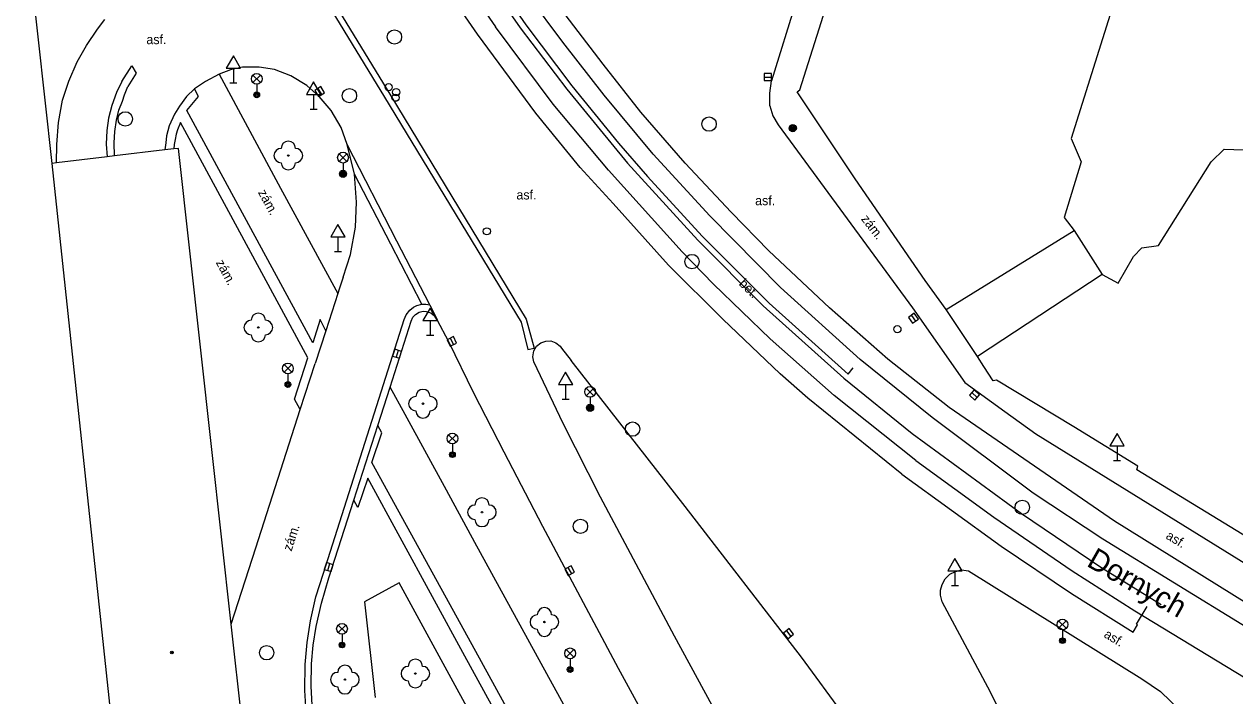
# Model space of a CAD drawing. Extents: x -598341 to -594502, y -1162301 to -1161406.
# Drawn here: x -597716.7 to -597632.3, y -1161575.8 to -1161529.1 of the extents above; entities that cross this region are included whole.
import ezdxf

# ---------------------------------------------------------------- set-up
doc = ezdxf.new("R2010")
doc.units = 0
for name, color, linetype in [('Vrstva 10', 7, 'Continuous'), ('Vrstva 11', 7, 'Continuous'), ('Vrstva 13', 7, 'Continuous'), ('Vrstva 22', 7, 'Continuous'), ('Vrstva 25', 7, 'Continuous'), ('Vrstva 27', 7, 'Continuous'), ('Vrstva 28', 7, 'Continuous'), ('Vrstva 33', 7, 'Continuous'), ('Vrstva 34', 7, 'Continuous'), ('Vrstva 39', 7, 'Continuous'), ('Vrstva 40', 7, 'Continuous'), ('Vrstva 49', 7, 'Continuous'), ('Vrstva 5', 7, 'Continuous')]:
    doc.layers.add(name, color=color, linetype=linetype)

msp = doc.modelspace()

# ---------------------------------------------------------------- linework, layer by layer
at = {"layer": 'Vrstva 10'}
for points in [[(-597662.86, -1161527.36), (-597664.59, -1161533)], [(-597714.41, -1161538.71), (-597714.39, -1161537.44), (-597714.27, -1161535.89), (-597713.99, -1161534.34), (-597713.55, -1161533.01), (-597712.96, -1161531.67), (-597712.32, -1161530.54), (-597711.55, -1161529.39), (-597711.05, -1161528.72)], [(-597694.16, -1161537.44), (-597694.59, -1161536.24), (-597695.27, -1161535.07), (-597696.12, -1161534.09), (-597696.96, -1161533.31), (-597698.09, -1161532.65), (-597699.23, -1161532.21), (-597700.29, -1161532.04), (-597701.46, -1161532.04), (-597702.28, -1161532.23), (-597703.08, -1161532.52)], [(-597703.08, -1161532.52), (-597704.04, -1161533.05), (-597704.8, -1161533.56)], [(-597664.72, -1161534.73), (-597664.71, -1161533.86), (-597664.59, -1161533)], [(-597704.8, -1161533.56), (-597705.36, -1161534.08), (-597705.85, -1161534.75), (-597706.18, -1161535.31), (-597706.57, -1161536.12), (-597706.74, -1161536.82), (-597706.8, -1161537.31), (-597706.86, -1161537.81)], [(-597664.72, -1161534.73), (-597664.51, -1161535.44), (-597664.14, -1161536.05), (-597654.78, -1161548.82), (-597651.14, -1161554.02), (-597648.34, -1161556.03)], [(-597693.65, -1161539.49), (-597694.16, -1161537.44)], [(-597694.44, -1161546.68), (-597693.93, -1161545.09), (-597693.58, -1161543.19), (-597693.51, -1161541.45), (-597693.65, -1161539.49)], [(-597694.44, -1161546.68), (-597694.71, -1161547.51), (-597694.81, -1161547.81)], [(-597694.81, -1161547.81), (-597695.65, -1161550.41)], [(-597689.71, -1161549.74), (-597689.58, -1161549.47), (-597689.41, -1161549.27), (-597689.15, -1161549.12), (-597688.87, -1161549.05), (-597688.66, -1161549.06), (-597688.34, -1161549.15), (-597688.08, -1161549.36), (-597687.88, -1161549.64)], [(-597691.17, -1161554.34), (-597690.84, -1161553.32), (-597689.71, -1161549.74)], [(-597656.36, -1161606.96), (-597659.42, -1161601.94), (-597663.88, -1161594.41), (-597668.9, -1161585.59), (-597675.27, -1161573.94), (-597680.54, -1161564.05), (-597683.22, -1161558.87), (-597685.33, -1161554.76), (-597687.08, -1161551.17), (-597687.88, -1161549.64)], [(-597695.65, -1161550.41), (-597696.39, -1161552.68)], [(-597681.15, -1161552.57), (-597681.22, -1161552.23), (-597681.15, -1161551.81), (-597680.96, -1161551.49), (-597680.68, -1161551.25), (-597680.32, -1161551.13), (-597679.97, -1161551.12), (-597679.62, -1161551.24), (-597679.32, -1161551.49)], [(-597679.32, -1161551.49), (-597679.24, -1161551.61), (-597678.56, -1161552.49)], [(-597697.43, -1161555.9), (-597696.39, -1161552.68)], [(-597639.08, -1161620.57), (-597642.88, -1161615.87), (-597648.14, -1161609.49), (-597650.57, -1161606.47), (-597652.32, -1161604.16), (-597655.57, -1161599.57), (-597660.01, -1161592.2), (-597664.94, -1161583.49), (-597671.35, -1161571.69), (-597676.51, -1161562.01), (-597679.11, -1161556.86), (-597681.15, -1161552.57)], [(-597637.29, -1161619.71), (-597642.03, -1161609.56), (-597646.42, -1161600.19), (-597651.76, -1161589.72), (-597655.95, -1161582.49), (-597659.52, -1161577.23), (-597662.52, -1161573.15), (-597670.61, -1161562.65), (-597678.56, -1161552.49)], [(-597692.02, -1161557), (-597691.17, -1161554.34)], [(-597702.24, -1161570.86), (-597700.53, -1161565.54), (-597697.43, -1161555.9)], [(-597648.34, -1161556.03), (-597646.18, -1161557.58), (-597617.91, -1161575.1)], [(-597693.7, -1161562.22), (-597692.02, -1161557)], [(-597695.44, -1161567.63), (-597693.7, -1161562.22)], [(-597696.59, -1161576.5), (-597696.66, -1161575.16), (-597696.64, -1161573.61), (-597696.52, -1161572.32), (-597696.31, -1161571.01), (-597695.96, -1161569.39), (-597695.44, -1161567.63)], [(-597652.72, -1161569.3), (-597652.83, -1161568.84), (-597652.83, -1161568.49), (-597652.72, -1161568.08), (-597652.51, -1161567.69), (-597652.18, -1161567.37), (-597651.78, -1161567.17), (-597651.37, -1161567.07), (-597650.88, -1161567.13)], [(-597650.88, -1161567.13), (-597638.81, -1161574.65), (-597637.51, -1161575.55)], [(-597646.2, -1161581.99), (-597649.35, -1161575.58), (-597652.72, -1161569.3)], [(-597637.51, -1161575.55), (-597636.09, -1161576.92), (-597634.92, -1161578.3), (-597634.31, -1161579.26), (-597633.65, -1161580.63), (-597633.2, -1161582.39), (-597632.99, -1161583.43), (-597632.87, -1161584.92)]]:
    msp.add_lwpolyline(points, dxfattribs=at)
at = {"layer": 'Vrstva 11'}
for p, q in [((-597688.4, -1161548.6), (-597687.88, -1161549.64)), ((-597659.27, -1161553.44), (-597658.9, -1161552.99))]:
    msp.add_line(p, q, dxfattribs=at)
for points in [[(-597685.09, -1161529.74), (-597688.52, -1161524.75), (-597691.14, -1161520.72), (-597694.67, -1161514.82), (-597703.12, -1161500.58), (-597709.26, -1161490.17)], [(-597702.44, -1161515.19), (-597702.82, -1161515.41), (-597696.64, -1161525.77), (-597691.56, -1161534.13), (-597682.04, -1161549.82), (-597681.57, -1161551.71), (-597681.13, -1161551.61)], [(-597702.44, -1161515.19), (-597696.29, -1161525.55), (-597691.13, -1161534.03), (-597681.68, -1161549.59), (-597681.13, -1161551.61)], [(-597686.23, -1161523.39), (-597682.1, -1161529.31), (-597678.86, -1161533.58)], [(-597685.67, -1161523.37), (-597681.72, -1161529.09), (-597678.5, -1161533.34)], [(-597652.22, -1161555.75), (-597656.49, -1161552.39), (-597660.57, -1161548.82), (-597664.79, -1161544.83), (-597667.4, -1161542.15), (-597670.61, -1161538.74), (-597673.7, -1161535.17), (-597676.33, -1161531.84), (-597680.41, -1161526.47)], [(-597655.51, -1161560.39), (-597662.07, -1161555.11), (-597664, -1161553.41), (-597667.98, -1161549.61), (-597671.78, -1161545.84), (-597675.62, -1161541.55), (-597677.92, -1161539.03), (-597681.01, -1161535.25), (-597685.09, -1161529.74)], [(-597709.87, -1161533.04), (-597709.16, -1161531.95), (-597708.87, -1161532.46), (-597709.45, -1161533.4)], [(-597709.87, -1161533.04), (-597710.24, -1161533.81), (-597710.56, -1161534.72), (-597710.78, -1161535.6), (-597710.9, -1161536.46), (-597710.94, -1161537.41), (-597710.88, -1161538.29)], [(-597703.08, -1161532.52), (-597698.8, -1161540.47), (-597694.81, -1161547.81)], [(-597710.37, -1161538.23), (-597710.39, -1161537.31), (-597710.35, -1161536.52), (-597710.22, -1161535.73), (-597710.07, -1161535.05), (-597709.82, -1161534.41), (-597709.68, -1161533.98), (-597709.45, -1161533.4)], [(-597695.65, -1161550.41), (-597696.04, -1161549.63), (-597696.56, -1161551.25), (-597705.33, -1161535.07), (-597704.52, -1161534.09), (-597704.8, -1161533.56)], [(-597678.86, -1161533.58), (-597674.63, -1161538.73), (-597669.73, -1161544.1)], [(-597678.5, -1161533.34), (-597675.25, -1161537.33), (-597673.23, -1161539.67), (-597669.42, -1161543.81)], [(-597705.98, -1161536.41), (-597706.07, -1161536.71), (-597706.15, -1161537.09), (-597706.21, -1161537.44), (-597706.24, -1161537.74)], [(-597697.43, -1161555.9), (-597697.82, -1161555.18), (-597696.89, -1161552.29), (-597705.78, -1161535.89), (-597705.98, -1161536.41)], [(-597688.4, -1161548.6), (-597690.69, -1161544.16), (-597694.16, -1161537.44)], [(-597688.96, -1161548.56), (-597691.12, -1161544.38), (-597693.65, -1161539.49)], [(-597669.73, -1161544.1), (-597665.17, -1161548.68), (-597659.56, -1161553.71)], [(-597669.42, -1161543.81), (-597664.76, -1161548.49), (-597659.27, -1161553.44)], [(-597690.18, -1161549.62), (-597690.04, -1161549.3), (-597689.8, -1161548.98), (-597689.55, -1161548.77), (-597689.31, -1161548.65), (-597688.96, -1161548.56)], [(-597688.96, -1161548.56), (-597688.69, -1161548.55), (-597688.4, -1161548.6)], [(-597695.82, -1161567.29), (-597691.63, -1161554.15), (-597690.18, -1161549.62)], [(-597687.25, -1161561.52), (-597690.12, -1161556.25), (-597691.17, -1161554.34)], [(-597659.56, -1161553.71), (-597654.79, -1161557.57), (-597647.19, -1161563.15)], [(-597631.49, -1161569.4), (-597640.71, -1161563.68), (-597652.22, -1161555.75)], [(-597663.46, -1161609.27), (-597663.76, -1161608.68), (-597665.49, -1161608.87), (-597672.17, -1161596.58), (-597678.7, -1161584.61), (-597685.19, -1161572.76), (-597692.44, -1161559.58), (-597691.74, -1161557.52), (-597692.02, -1161557)], [(-597668.08, -1161609.16), (-597666.34, -1161609), (-597672.77, -1161597.11), (-597679.46, -1161584.95), (-597685.96, -1161573.07), (-597692.73, -1161560.67), (-597693.42, -1161562.71), (-597693.7, -1161562.22)], [(-597655.51, -1161560.39), (-597648.6, -1161565.42), (-597643.69, -1161568.72), (-597639.41, -1161571.41), (-597639.1, -1161570.9), (-597639.18, -1161570.85), (-597638.43, -1161569.62)], [(-597669.73, -1161593.64), (-597674.43, -1161584.92), (-597680.24, -1161574.32), (-597685.26, -1161565.17), (-597687.25, -1161561.52)], [(-597647.19, -1161563.15), (-597641.65, -1161566.89), (-597637.45, -1161569.49)], [(-597697.05, -1161576.58), (-597697.11, -1161575.47), (-597697.09, -1161573.66), (-597696.94, -1161572.13), (-597696.71, -1161570.61), (-597696.34, -1161568.94), (-597695.82, -1161567.29)], [(-597668.08, -1161609.16), (-597671.75, -1161602.42), (-597673.87, -1161598.54), (-597680.39, -1161586.52), (-597686.5, -1161575.37), (-597690.54, -1161567.98), (-597692.96, -1161569.3), (-597692.22, -1161575.97)]]:
    msp.add_lwpolyline(points, dxfattribs=at)
at = {"layer": 'Vrstva 13'}
for points in [[(-597707.99, -1161489.7), (-597701.92, -1161499.94), (-597693.52, -1161514.12), (-597690.76, -1161518.79), (-597687.46, -1161523.99), (-597683.83, -1161529.24)], [(-597653.41, -1161556.45), (-597658.42, -1161552.42), (-597663.98, -1161547.39), (-597668.89, -1161542.4), (-597672.85, -1161538.1), (-597676.25, -1161534), (-597679.14, -1161530.31), (-597681.52, -1161527.07), (-597684.82, -1161522.26)], [(-597654.55, -1161559.44), (-597660.23, -1161554.92), (-597664.7, -1161550.96), (-597668.63, -1161547.16), (-597670.83, -1161544.91), (-597675.95, -1161539.23), (-597679.8, -1161534.63), (-597683.83, -1161529.24)], [(-597631.53, -1161571.07), (-597641.52, -1161564.93), (-597646.37, -1161561.72), (-597653.41, -1161556.45)], [(-597654.55, -1161559.44), (-597649.12, -1161563.4), (-597643.66, -1161567.14), (-597639.29, -1161569.92), (-597631.6, -1161574.59)]]:
    msp.add_lwpolyline(points, dxfattribs=at)
at = {"layer": 'Vrstva 22'}
for centre in [(-597698.26, -1161538.2), (-597700.35, -1161550.18), (-597688.88, -1161555.49), (-597684.77, -1161563.05), (-597680.42, -1161570.7), (-597689.41, -1161574.29), (-597694.32, -1161574.71)]:
    msp.add_circle(centre, 0.05, dxfattribs=at)
for centre, start, end in [((-597698.26, -1161537.7), 0, 180), ((-597698.76, -1161538.2), 90, 270), ((-597697.76, -1161538.2), 270, 90), ((-597698.26, -1161538.7), 180, 0), ((-597700.35, -1161549.68), 0, 180), ((-597700.85, -1161550.18), 90, 270), ((-597699.85, -1161550.18), 270, 90), ((-597700.35, -1161550.68), 180, 0), ((-597689.38, -1161555.49), 90, 270), ((-597688.88, -1161554.99), 0, 180), ((-597688.38, -1161555.49), 270, 90), ((-597688.88, -1161555.99), 180, 0), ((-597685.27, -1161563.05), 90, 270), ((-597684.77, -1161562.55), 0, 180), ((-597684.27, -1161563.05), 270, 90), ((-597684.77, -1161563.55), 180, 0), ((-597680.92, -1161570.7), 90, 270), ((-597680.42, -1161570.2), 0, 180), ((-597679.92, -1161570.7), 270, 90), ((-597680.42, -1161571.2), 180, 0), ((-597694.32, -1161574.21), 0, 180), ((-597689.41, -1161573.79), 0, 180), ((-597694.82, -1161574.71), 90, 270), ((-597693.82, -1161574.71), 270, 90), ((-597689.91, -1161574.29), 90, 270), ((-597688.91, -1161574.29), 270, 90), ((-597694.32, -1161575.21), 180, 0), ((-597689.41, -1161574.79), 180, 0)]:
    msp.add_arc(centre, 0.5, start, end, dxfattribs=at)
at = {"layer": 'Vrstva 25'}
for centre, radius in [((-597663.12, -1161536.29), 0.25), ((-597663.12, -1161536.29), 0.2), ((-597663.12, -1161536.29), 0.15), ((-597663.12, -1161536.29), 0.1), ((-597663.12, -1161536.29), 0.05), ((-597694.45, -1161539.47), 0.25), ((-597694.45, -1161539.47), 0.2), ((-597694.45, -1161539.47), 0.15), ((-597694.45, -1161539.47), 0.1), ((-597694.45, -1161539.47), 0.05), ((-597677.24, -1161555.78), 0.25), ((-597677.24, -1161555.78), 0.2), ((-597677.24, -1161555.78), 0.15), ((-597677.24, -1161555.78), 0.1), ((-597677.24, -1161555.78), 0.05)]:
    msp.add_circle(centre, radius, dxfattribs=at)
at = {"layer": 'Vrstva 27'}
for p, q in [((-597665.11, -1161532.73), (-597664.61, -1161532.73)), ((-597696.212, -1161533.528), (-597695.948, -1161533.952)), ((-597654.856, -1161549.337), (-597654.565, -1161549.744)), ((-597686.976, -1161550.924), (-597686.764, -1161551.376)), ((-597690.602, -1161551.772), (-597690.758, -1161552.248)), ((-597650.646, -1161554.713), (-597650.274, -1161555.047)), ((-597695.514, -1161567.109), (-597695.366, -1161566.631)), ((-597678.778, -1161566.9), (-597678.542, -1161567.34)), ((-597663.565, -1161571.313), (-597663.255, -1161571.707))]:
    msp.add_line(p, q, dxfattribs=at)
for points in [[(-597665.11, -1161532.98), (-597664.61, -1161532.98), (-597664.61, -1161532.48), (-597665.11, -1161532.48)], [(-597696.424, -1161533.658), (-597696.162, -1161534.084), (-597695.736, -1161533.822), (-597695.998, -1161533.396)], [(-597655.059, -1161549.483), (-597654.768, -1161549.889), (-597654.361, -1161549.598), (-597654.652, -1161549.192)], [(-597687.202, -1161551.029), (-597686.991, -1161551.482), (-597686.538, -1161551.271), (-597686.749, -1161550.818)], [(-597690.84, -1161551.695), (-597690.995, -1161552.17), (-597690.52, -1161552.325), (-597690.365, -1161551.85)], [(-597650.813, -1161554.899), (-597650.441, -1161555.233), (-597650.107, -1161554.861), (-597650.479, -1161554.527)], [(-597695.275, -1161567.182), (-597695.128, -1161566.705), (-597695.605, -1161566.558), (-597695.752, -1161567.035)], [(-597678.999, -1161567.018), (-597678.762, -1161567.459), (-597678.321, -1161567.222), (-597678.558, -1161566.781)], [(-597663.76, -1161571.469), (-597663.452, -1161571.862), (-597663.058, -1161571.552), (-597663.369, -1161571.16)]]:
    msp.add_lwpolyline(points, close=True, dxfattribs=at)
for centre in [(-597690.87, -1161529.94), (-597694, -1161534.03), (-597709.62, -1161535.65), (-597668.95, -1161536.01), (-597670.14, -1161545.59), (-597674.28, -1161557.26), (-597647.13, -1161562.71), (-597677.91, -1161564.03), (-597699.77, -1161572.84)]:
    msp.add_circle(centre, 0.5, dxfattribs=at)
at = {"layer": 'Vrstva 28'}
for centre in [(-597691.27, -1161533.44), (-597690.79, -1161534.17), (-597690.75, -1161533.78), (-597684.43, -1161543.48), (-597655.83, -1161550.3)]:
    msp.add_circle(centre, 0.25, dxfattribs=at)
at = {"layer": 'Vrstva 33'}
for p, q in [((-597700.725, -1161533.12), (-597700.195, -1161532.59)), ((-597700.725, -1161532.59), (-597700.195, -1161533.12)), ((-597700.46, -1161533.23), (-597700.46, -1161533.98)), ((-597694.715, -1161538.61), (-597694.185, -1161538.08)), ((-597694.715, -1161538.08), (-597694.185, -1161538.61)), ((-597694.45, -1161538.72), (-597694.45, -1161539.47)), ((-597698.555, -1161553.3), (-597698.025, -1161552.77)), ((-597698.555, -1161552.77), (-597698.025, -1161553.3)), ((-597698.29, -1161553.41), (-597698.29, -1161554.16)), ((-597677.505, -1161554.93), (-597676.975, -1161554.4)), ((-597677.505, -1161554.4), (-597676.975, -1161554.93)), ((-597677.24, -1161555.04), (-597677.24, -1161555.79)), ((-597687.095, -1161558.18), (-597686.565, -1161557.65)), ((-597687.095, -1161557.65), (-597686.565, -1161558.18)), ((-597686.83, -1161558.29), (-597686.83, -1161559.04)), ((-597694.785, -1161571.44), (-597694.255, -1161570.91)), ((-597694.785, -1161570.91), (-597694.255, -1161571.44)), ((-597644.595, -1161571.14), (-597644.065, -1161570.61)), ((-597644.595, -1161570.61), (-597644.065, -1161571.14)), ((-597644.33, -1161571.25), (-597644.33, -1161572)), ((-597694.52, -1161571.55), (-597694.52, -1161572.3)), ((-597678.895, -1161573.15), (-597678.365, -1161572.62)), ((-597678.895, -1161572.62), (-597678.365, -1161573.15)), ((-597678.63, -1161573.26), (-597678.63, -1161574.01))]:
    msp.add_line(p, q, dxfattribs=at)
for centre, radius in [((-597700.46, -1161532.855), 0.375), ((-597700.46, -1161533.98), 0.2), ((-597700.46, -1161533.98), 0.145), ((-597700.46, -1161533.98), 0.0876), ((-597694.45, -1161538.345), 0.375), ((-597694.45, -1161539.47), 0.2), ((-597694.45, -1161539.47), 0.145), ((-597694.45, -1161539.47), 0.0876), ((-597698.29, -1161553.035), 0.375), ((-597698.29, -1161554.16), 0.2), ((-597698.29, -1161554.16), 0.145), ((-597698.29, -1161554.16), 0.0876), ((-597677.24, -1161554.665), 0.375), ((-597677.24, -1161555.79), 0.2), ((-597677.24, -1161555.79), 0.145), ((-597677.24, -1161555.79), 0.0876), ((-597686.83, -1161557.915), 0.375), ((-597686.83, -1161559.04), 0.2), ((-597686.83, -1161559.04), 0.145), ((-597686.83, -1161559.04), 0.0876), ((-597694.52, -1161571.175), 0.375), ((-597644.33, -1161570.875), 0.375), ((-597644.33, -1161572), 0.2), ((-597644.33, -1161572), 0.145), ((-597644.33, -1161572), 0.0876), ((-597694.52, -1161572.3), 0.2), ((-597694.52, -1161572.3), 0.145), ((-597694.52, -1161572.3), 0.0876), ((-597678.63, -1161572.885), 0.375), ((-597678.63, -1161574.01), 0.2), ((-597678.63, -1161574.01), 0.145), ((-597678.63, -1161574.01), 0.0876)]:
    msp.add_circle(centre, radius, dxfattribs=at)
at = {"layer": 'Vrstva 34'}
for p, q in [((-597702.09, -1161532.122), (-597702.09, -1161533.14)), ((-597702.34, -1161533.14), (-597701.84, -1161533.14)), ((-597696.5, -1161533.942), (-597696.5, -1161534.96)), ((-597696.75, -1161534.96), (-597696.25, -1161534.96)), ((-597694.8, -1161543.872), (-597694.8, -1161544.89)), ((-597695.05, -1161544.89), (-597694.55, -1161544.89)), ((-597688.38, -1161549.692), (-597688.38, -1161550.71)), ((-597688.63, -1161550.71), (-597688.13, -1161550.71)), ((-597678.94, -1161554.152), (-597678.94, -1161555.17)), ((-597679.19, -1161555.17), (-597678.69, -1161555.17)), ((-597640.53, -1161558.432), (-597640.53, -1161559.45)), ((-597640.78, -1161559.45), (-597640.28, -1161559.45)), ((-597651.82, -1161567.132), (-597651.82, -1161568.15)), ((-597652.07, -1161568.15), (-597651.57, -1161568.15))]:
    msp.add_line(p, q, dxfattribs=at)
for points in [[(-597702.59, -1161532.122), (-597701.59, -1161532.122), (-597702.09, -1161531.256)], [(-597697, -1161533.942), (-597696, -1161533.942), (-597696.5, -1161533.076)], [(-597695.3, -1161543.872), (-597694.3, -1161543.872), (-597694.8, -1161543.006)], [(-597688.88, -1161549.692), (-597687.88, -1161549.692), (-597688.38, -1161548.826)], [(-597679.44, -1161554.152), (-597678.44, -1161554.152), (-597678.94, -1161553.286)], [(-597641.03, -1161558.432), (-597640.03, -1161558.432), (-597640.53, -1161557.566)], [(-597652.32, -1161567.132), (-597651.32, -1161567.132), (-597651.82, -1161566.266)]]:
    msp.add_lwpolyline(points, close=True, dxfattribs=at)
at = {"layer": 'Vrstva 39'}
for radius in [0.09, 0.0398]:
    msp.add_circle((-597706.37, -1161572.82), radius, dxfattribs=at)
at = {"layer": 'Vrstva 5'}
for p, q in [((-597638.49, -1161520.32), (-597643.73, -1161537.01)), ((-597715.69, -1161529.92), (-597716.66, -1161520.97)), ((-597662.62, -1161533.62), (-597660.84, -1161527.98)), ((-597714.71, -1161538.75), (-597715.69, -1161529.92)), ((-597662.81, -1161533.75), (-597662.62, -1161533.62)), ((-597658.76, -1161539.82), (-597662.81, -1161533.75)), ((-597643.73, -1161537.01), (-597643.02, -1161538.65)), ((-597710.88, -1161538.29), (-597714.41, -1161538.71)), ((-597710.37, -1161538.23), (-597710.88, -1161538.29)), ((-597706.86, -1161537.81), (-597710.37, -1161538.23)), ((-597706.24, -1161537.74), (-597706.86, -1161537.81)), ((-597705.91, -1161537.7), (-597706.24, -1161537.74)), ((-597703.59, -1161558.69), (-597705.91, -1161537.7)), ((-597633.98, -1161538.65), (-597633.07, -1161537.76)), ((-597633.07, -1161537.76), (-597631.71, -1161537.8)), ((-597714.41, -1161538.71), (-597714.71, -1161538.75)), ((-597707.18, -1161609.26), (-597714.71, -1161538.75)), ((-597643.02, -1161538.65), (-597644.22, -1161542.52)), ((-597637.63, -1161544.46), (-597633.98, -1161538.65)), ((-597653.9, -1161546.91), (-597658.76, -1161539.82)), ((-597644.22, -1161542.52), (-597643.52, -1161543.43)), ((-597652.44, -1161548.92), (-597643.52, -1161543.43)), ((-597643.52, -1161543.43), (-597641.56, -1161546.48)), ((-597639.39, -1161545.24), (-597638.79, -1161544.62)), ((-597638.79, -1161544.62), (-597637.63, -1161544.46)), ((-597640.44, -1161547.1), (-597639.39, -1161545.24)), ((-597641.56, -1161546.48), (-597650.24, -1161552.19)), ((-597641.56, -1161546.48), (-597640.44, -1161547.1)), ((-597652.44, -1161548.92), (-597653.9, -1161546.91)), ((-597650.24, -1161552.19), (-597652.44, -1161548.92)), ((-597649.81, -1161552.9), (-597650.24, -1161552.19)), ((-597649.15, -1161553.9), (-597649.81, -1161552.9)), ((-597648.93, -1161553.85), (-597649.15, -1161553.9)), ((-597643.53, -1161557.09), (-597648.93, -1161553.85)), ((-597639.07, -1161559.85), (-597643.53, -1161557.09)), ((-597702.24, -1161570.86), (-597703.59, -1161558.69)), ((-597639.14, -1161560.09), (-597639.07, -1161559.85)), ((-597624.19, -1161569.26), (-597639.14, -1161560.09)), ((-597701.26, -1161579.67), (-597702.24, -1161570.86))]:
    msp.add_line(p, q, dxfattribs=at)

# ---------------------------------------------------------------- texts
at = {"layer": 'Vrstva 40'}
for p in [(-597708.15, -1161530.44), (-597682.37, -1161541.26), (-597665.74, -1161541.66)]:
    msp.add_text('asf.', height=0.65, dxfattribs=at).set_placement(p)
for s, rotation, p in [('zám.', 298.4589, (-597700.39, -1161540.77)), ('zám.', 307.82794, (-597658.39, -1161542.63)), ('zám.', 298.4589, (-597703.33, -1161545.65)), ('bet.', 315.64857, (-597666.91, -1161547.18)), ('zám.', 72.15516, (-597698.04, -1161565.81)), ('asf.', 328.67408, (-597637.18, -1161564.85)), ('asf.', 328.67408, (-597641.5, -1161571.72))]:
    msp.add_text(s, height=0.65, rotation=rotation, dxfattribs=at).set_placement(p)
at = {"layer": 'Vrstva 49'}
msp.add_text('Dornych', height=1.4999, rotation=330.37531, dxfattribs=at).set_placement((-597642.72, -1161566.76))

doc.saveas('drawing.dxf')
